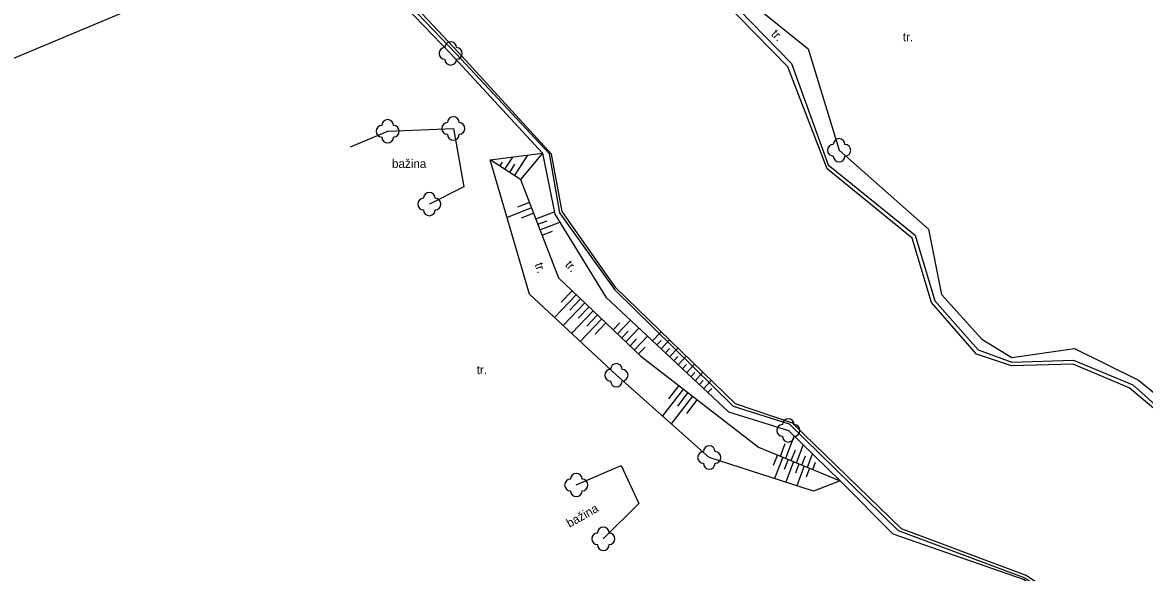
# Model space of a CAD drawing. Extents: x -794191 to -788944, y -1117087 to -1105044.
# Drawn here: x -792322.7 to -792226.3, y -1110120.9 to -1110073.7 of the extents above; entities that cross this region are included whole.
import ezdxf

# ---------------------------------------------------------------- set-up
doc = ezdxf.new("R2010")
doc.units = 0
for name, color, linetype in [('Hranice - ploty_ zdi', 7, 'Continuous'), ('Pomocné popisy', 7, 'Continuous'), ('Vodstvo', 7, 'Continuous'), ('Výškopis', 7, 'Continuous'), ('Zeleň', 7, 'Continuous')]:
    doc.layers.add(name, color=color, linetype=linetype)

msp = doc.modelspace()

# ---------------------------------------------------------------- linework, layer by layer
at = {"layer": 'Hranice - ploty_ zdi'}
msp.add_lwpolyline([(-792312.19, -1110072.07), (-792328.56, -1110078.91), (-792341, -1110085.14), (-792354.54, -1110092.7)], dxfattribs=at)
at = {"layer": 'Vodstvo'}
for p, q in [((-792293.71, -1110067.76), (-792285.44, -1110076.43)), ((-792247.5, -1110117.29), (-792256.86, -1110108.15))]:
    msp.add_line(p, q, dxfattribs=at)
for points in [[(-792268.02, -1110066.39), (-792262.3, -1110071.42), (-792256.67, -1110077.23), (-792253.52, -1110085.93)], [(-792285.44, -1110076.43), (-792277.48, -1110084.96), (-792276.58, -1110090.04), (-792271.87, -1110096.61), (-792261.67, -1110106.64), (-792256.86, -1110108.15)], [(-792253.52, -1110085.93), (-792246.04, -1110091.96), (-792244.36, -1110097.59), (-792240.62, -1110101.79), (-792237.75, -1110102.85), (-792232.43, -1110102.69), (-792227.34, -1110104.81)], [(-792227.34, -1110104.81), (-792223.53, -1110108.2), (-792203.17, -1110119.24), (-792181.26, -1110131.13), (-792176.48, -1110133.5)], [(-792247.5, -1110117.29), (-792236.61, -1110121.35), (-792232.88, -1110123.87), (-792232.74, -1110125.63), (-792230.11, -1110127.92), (-792226.43, -1110126.69)]]:
    msp.add_lwpolyline(points, dxfattribs=at)
at = {"layer": 'Výškopis'}
for p, q in [((-792294.07, -1110067.91), (-792285.93, -1110076.36)), ((-792285.25, -1110076.29), (-792293.35, -1110067.65)), ((-792282.53, -1110085.5), (-792278.04, -1110084.93)), ((-792281.28, -1110086.3), (-792280.6, -1110085.26)), ((-792280.44, -1110086.85), (-792279.31, -1110085.09)), ((-792281.7, -1110086.03), (-792281.48, -1110085.69)), ((-792280.86, -1110086.58), (-792280.41, -1110085.87)), ((-792279.16, -1110089.15), (-792280.2, -1110089.55)), ((-792278.98, -1110089.61), (-792281.09, -1110090.43)), ((-792278.8, -1110090.08), (-792279.88, -1110090.49)), ((-792278.62, -1110090.56), (-792277.02, -1110089.94)), ((-792278.44, -1110091.02), (-792277.63, -1110090.71)), ((-792278.26, -1110091.49), (-792276.56, -1110090.84)), ((-792278.08, -1110091.96), (-792277.19, -1110091.61)), ((-792275.5, -1110096.72), (-792276.44, -1110097.7)), ((-792275.14, -1110097.06), (-792277.01, -1110099.03)), ((-792274.42, -1110097.75), (-792276.27, -1110099.71)), ((-792274.78, -1110097.41), (-792275.71, -1110098.39)), ((-792273.69, -1110098.44), (-792275.54, -1110100.39)), ((-792274.05, -1110098.09), (-792274.98, -1110099.07)), ((-792273.33, -1110098.78), (-792274.25, -1110099.76)), ((-792272.96, -1110099.13), (-792274.81, -1110101.07)), ((-792272.6, -1110099.47), (-792273.52, -1110100.44)), ((-792271.97, -1110100.08), (-792271.41, -1110099.49)), ((-792271.6, -1110100.42), (-792270.49, -1110099.25)), ((-792271.24, -1110100.76), (-792270.68, -1110100.18)), ((-792270.88, -1110101.11), (-792269.76, -1110099.93)), ((-792270.15, -1110101.8), (-792269.03, -1110100.61)), ((-792268.59, -1110101.02), (-792267.86, -1110100.24)), ((-792270.52, -1110101.45), (-792269.96, -1110100.86)), ((-792269.79, -1110102.14), (-792269.23, -1110101.55)), ((-792268.22, -1110101.37), (-792267.86, -1110100.98)), ((-792267.86, -1110101.71), (-792267.14, -1110100.94)), ((-792267.49, -1110102.05), (-792267.14, -1110101.67)), ((-792267.13, -1110102.39), (-792266.42, -1110101.64)), ((-792266.76, -1110102.73), (-792266.41, -1110102.36)), ((-792266.4, -1110103.07), (-792265.7, -1110102.33)), ((-792266.03, -1110103.41), (-792265.69, -1110103.05)), ((-792265.66, -1110103.75), (-792264.99, -1110103.03)), ((-792265.3, -1110104.1), (-792264.96, -1110103.74)), ((-792264.93, -1110104.44), (-792264.27, -1110103.72)), ((-792264.57, -1110104.78), (-792264.24, -1110104.43)), ((-792264.2, -1110105.12), (-792263.55, -1110104.42)), ((-792265.94, -1110105.15), (-792267.74, -1110107.47)), ((-792266.34, -1110104.84), (-792267.23, -1110105.99)), ((-792265.55, -1110105.45), (-792266.46, -1110106.63)), ((-792263.84, -1110105.46), (-792263.51, -1110105.12)), ((-792265.15, -1110105.76), (-792266.99, -1110108.14)), ((-792264.76, -1110106.06), (-792265.69, -1110107.27)), ((-792256.58, -1110108.08), (-792247.2, -1110117.14)), ((-792257.15, -1110111.1), (-792256.43, -1110109.2)), ((-792252.49, -1110113.03), (-792256.93, -1110108.71)), ((-792257.61, -1110110.91), (-792257.2, -1110109.83)), ((-792256.22, -1110111.49), (-792255.65, -1110109.96)), ((-792257.87, -1110110.8), (-792258.22, -1110111.72)), ((-792257.41, -1110111), (-792258.11, -1110112.84)), ((-792256.95, -1110111.19), (-792257.28, -1110112.05)), ((-792256.68, -1110111.3), (-792256.33, -1110110.36)), ((-792255.76, -1110111.68), (-792255.46, -1110110.89)), ((-792255.3, -1110111.87), (-792254.86, -1110110.72)), ((-792256.49, -1110111.38), (-792257.16, -1110113.15)), ((-792256.02, -1110111.57), (-792256.33, -1110112.38)), ((-792255.56, -1110111.76), (-792256.2, -1110113.46)), ((-792255.1, -1110111.95), (-792255.39, -1110112.71)), ((-792254.84, -1110112.06), (-792254.6, -1110111.42)), ((-792252.49, -1110113.03), (-792247.97, -1110117.59))]:
    msp.add_line(p, q, dxfattribs=at)
for points in [[(-792267.05, -1110065.25), (-792261.66, -1110070.76), (-792255.23, -1110075.96), (-792252.57, -1110084.67)], [(-792253.6, -1110086.25), (-792256.98, -1110077.5), (-792262.61, -1110071.73), (-792268.3, -1110066.71)], [(-792285.93, -1110076.36), (-792278.04, -1110084.93), (-792276.98, -1110090.16), (-792272.61, -1110097.27), (-792262.08, -1110107.1), (-792256.93, -1110108.71)], [(-792256.58, -1110108.08), (-792261.48, -1110106.43), (-792271.75, -1110096.47), (-792276.36, -1110089.91), (-792277.26, -1110084.99), (-792285.25, -1110076.29)], [(-792278.04, -1110084.93), (-792279.92, -1110087.18), (-792282.53, -1110085.5)], [(-792252.57, -1110084.67), (-792244.9, -1110091.45), (-792243.78, -1110097.05), (-792240.31, -1110100.89), (-792237.73, -1110102.45)], [(-792263.72, -1110111.03), (-792271.7, -1110103.97), (-792279.17, -1110097.01), (-792282.53, -1110085.5)], [(-792227.66, -1110105.06), (-792232.48, -1110103.01), (-792237.76, -1110103.17), (-792240.76, -1110102.16), (-792244.65, -1110097.72), (-792246.3, -1110092.2), (-792253.6, -1110086.25)], [(-792279.92, -1110087.18), (-792276.66, -1110095.62), (-792269.59, -1110102.33)], [(-792269.59, -1110102.33), (-792259.48, -1110110.14), (-792252.49, -1110113.03)], [(-792237.73, -1110102.45), (-792232.37, -1110101.69), (-792226.86, -1110104.4), (-792223.08, -1110107.47)], [(-792181.26, -1110131.3), (-792203.19, -1110119.46), (-792223.63, -1110108.43), (-792227.66, -1110105.06)], [(-792252.49, -1110113.03), (-792254.77, -1110113.92), (-792263.72, -1110111.03)], [(-792247.97, -1110117.59), (-792236.68, -1110121.49), (-792233.42, -1110124.15), (-792233.23, -1110125.39), (-792230.11, -1110128.25), (-792226.37, -1110127.29)], [(-792226.43, -1110126.47), (-792230.31, -1110127.54), (-792232.42, -1110125.56), (-792232.71, -1110123.73), (-792236.51, -1110121.16), (-792247.2, -1110117.14)]]:
    msp.add_lwpolyline(points, dxfattribs=at)
at = {"layer": 'Zeleň'}
for points in [[(-792294.52, -1110084.37), (-792291.34, -1110083.04), (-792285.7, -1110082.8), (-792284.79, -1110087.81), (-792287.76, -1110089.29)], [(-792275.14, -1110113.39), (-792271.29, -1110111.72), (-792269.77, -1110114.98), (-792272.82, -1110118.01)]]:
    msp.add_lwpolyline(points, dxfattribs=at)
for centre in [(-792285.93, -1110076.36), (-792291.34, -1110083.04), (-792285.7, -1110082.8), (-792252.57, -1110084.67), (-792287.76, -1110089.29), (-792271.7, -1110103.97), (-792256.93, -1110108.71), (-792263.72, -1110111.03), (-792275.14, -1110113.39), (-792272.82, -1110118.01)]:
    msp.add_circle(centre, 0.0005, dxfattribs=at)
for centre, start, end in [((-792285.93, -1110075.86), 0, 179.99999), ((-792286.43, -1110076.36), 89.99999, 269.99999), ((-792285.43, -1110076.36), 270, 89.99999), ((-792285.93, -1110076.86), 179.99999, 359.99999), ((-792291.34, -1110082.54), 0, 179.99999), ((-792286.2, -1110082.8), 89.99999, 269.99999), ((-792285.7, -1110082.3), 0, 179.99999), ((-792285.2, -1110082.8), 270, 89.99999), ((-792291.84, -1110083.04), 89.99999, 269.99999), ((-792290.84, -1110083.04), 270, 89.99999), ((-792285.7, -1110083.3), 179.99999, 359.99999), ((-792291.34, -1110083.54), 179.99999, 359.99999), ((-792253.07, -1110084.67), 89.99999, 269.99999), ((-792252.57, -1110084.17), 0, 179.99999), ((-792252.07, -1110084.67), 270, 89.99999), ((-792252.57, -1110085.17), 179.99999, 359.99999), ((-792288.26, -1110089.29), 89.99999, 269.99999), ((-792287.76, -1110088.79), 0, 179.99999), ((-792287.26, -1110089.29), 270, 89.99999), ((-792287.76, -1110089.79), 179.99999, 359.99999), ((-792272.2, -1110103.97), 89.99999, 269.99999), ((-792271.7, -1110103.47), 0, 179.99999), ((-792271.2, -1110103.97), 270, 89.99999), ((-792271.7, -1110104.47), 179.99999, 359.99999), ((-792257.43, -1110108.71), 89.99999, 269.99999), ((-792256.93, -1110108.21), 0, 179.99999), ((-792256.43, -1110108.71), 270, 89.99999), ((-792256.93, -1110109.21), 179.99999, 359.99999), ((-792263.72, -1110110.53), 0, 179.99999), ((-792264.22, -1110111.03), 89.99999, 269.99999), ((-792263.22, -1110111.03), 270, 89.99999), ((-792263.72, -1110111.53), 179.99999, 359.99999), ((-792275.64, -1110113.39), 89.99999, 269.99999), ((-792275.14, -1110112.89), 0, 179.99999), ((-792274.64, -1110113.39), 270, 89.99999), ((-792275.14, -1110113.89), 179.99999, 359.99999), ((-792272.82, -1110117.51), 0, 179.99999), ((-792273.32, -1110118.01), 89.99999, 269.99999), ((-792272.32, -1110118.01), 270, 89.99999), ((-792272.82, -1110118.51), 179.99999, 359.99999)]:
    msp.add_arc(centre, 0.5, start, end, dxfattribs=at)

# ---------------------------------------------------------------- texts
at = {"layer": 'Pomocné popisy'}
for s, rotation, p in [('tr.', 314.27768, (-792258.459, -1110074.75)), ('tr.', 288.21303, (-792278.724, -1110094.45)), ('tr.', 314.01224, (-792276.154, -1110094.554)), ('bažina', 29.59658, (-792275.722, -1110117.071))]:
    msp.add_text(s, height=0.75, rotation=rotation, dxfattribs=at).set_placement(p)
for s, p in [('tr.', (-792247.1, -1110075.32)), ('bažina', (-792290.97, -1110086.19)), ('tr.', (-792283.69, -1110103.88))]:
    msp.add_text(s, height=0.75, dxfattribs=at).set_placement(p)

doc.saveas('drawing.dxf')
